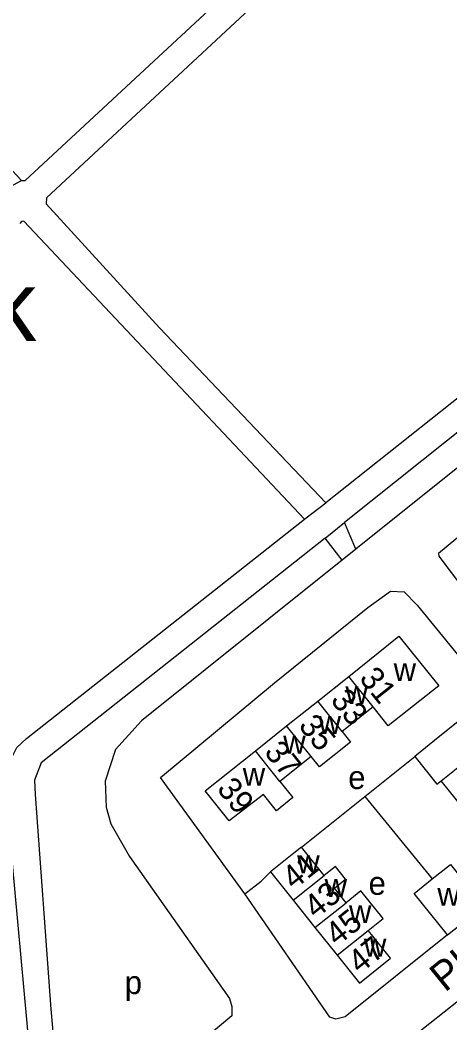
# Model space of a CAD drawing. Extents: x 157569 to 159501, y 382907 to 384670.
# Drawn here: x 158107 to 158181, y 383940.8 to 384113.4 of the extents above; entities that cross this region are included whole.
import ezdxf

# ---------------------------------------------------------------- set-up
doc = ezdxf.new("R2010")
doc.units = 0
for name, color, linetype in [('BLT_Basislijn', 7, 'Continuous'), ('BLT_Bebouwing', 7, 'Continuous'), ('BLT_Centroide', 7, 'Continuous'), ('BLT_Huisnummer', 7, 'Continuous'), ('BLT_Huisnummer_ tussenligend', 7, 'Continuous'), ('BLT_Onderverdeling_panden', 7, 'Continuous'), ('BLT_Sport_parknaam', 7, 'Continuous'), ('BLT_Straatnaam', 7, 'Continuous'), ('BLT_Vlakafsluiter', 7, 'Continuous')]:
    doc.layers.add(name, color=color, linetype=linetype)

msp = doc.modelspace()

# ---------------------------------------------------------------- linework, layer by layer
at = {"layer": 'BLT_Basislijn'}
for p, q in [((158255.74, 384106.79), (158159.63, 384030.35)), ((158258.91, 384103.7), (158162.87, 384026.97)), ((158261.86, 384100.23), (158164.82, 384022.41)), ((158156.28, 384027.76), (158159.63, 384030.35)), ((158155.97, 384027.52), (158156.28, 384027.76)), ((158159.5, 384024.29), (158162.87, 384026.97)), ((158164.82, 384022.41), (158162.87, 384026.97)), ((158162.43, 384020.49), (158159.5, 384024.29)), ((158164.82, 384022.41), (158162.43, 384020.49)), ((158162.43, 384020.49), (158160.76, 384019.15)), ((158166.33, 383979.81), (158174.94, 383986.72)), ((158155.48, 383971.12), (158166.33, 383979.81)), ((158166.33, 383979.81), (158177.95, 383965.63)), ((158164.62, 383930.65), (158186.88, 383948.21))]:
    msp.add_line(p, q, dxfattribs=at)
for points in [[(158255.74, 384106.79), (158217.81, 384147.57), (158215.9, 384147.14), (158200.72, 384163.57), (158199.22, 384164.34), (158111.6, 384082.82), (158111.53, 384081.84)], [(158061.54, 384135.21), (158061.76, 384134.57), (158107.29, 384085.85)], [(158107.29, 384085.85), (158107.92, 384085.85), (158158.49, 384132.79)], [(158111.53, 384081.84), (158131.03, 384060.49), (158159.63, 384030.35)], [(158107.67, 384078.82), (158107.32, 384078.75), (158106.99, 384078.45)], [(158155.97, 384027.52), (158107.67, 384078.82)], [(158236.72, 384035.99), (158221.56, 384054.26), (158218.23, 384054.13), (158179, 384021.66), (158179.05, 384021.18), (158193.93, 384001.52)], [(158050, 383884.25), (158091.59, 383912.18), (158106.97, 383922.84), (158108.56, 383924.76), (158109.31, 383927.82), (158109.28, 383929.54), (158104.65, 383980.15), (158104.61, 383984.27), (158104.87, 383985.02), (158106.49, 383988.23), (158108.15, 383989.79), (158155.97, 384027.52)], [(158159.5, 384024.29), (158110.7, 383985.62), (158109.55, 383982.64), (158109.66, 383980.15), (158112.33, 383943.19), (158113.67, 383928.45), (158113.11, 383923.79), (158111.25, 383919.87)], [(158160.76, 384019.15), (158127.95, 383992.83), (158123.48, 383987.88), (158121.69, 383982.48), (158121.85, 383977.99), (158122.65, 383975.13), (158125.88, 383969.48), (158143.06, 383945.06), (158143.48, 383943.7), (158143.46, 383942.05), (158139.23, 383938.49)], [(158145.73, 383963.05), (158131.18, 383983.09), (158150.8, 383999.4), (158166.86, 384012.32), (158170.76, 384015.15), (158173.1, 384015.06), (158175.34, 384012.73), (158188.15, 383997.11)], [(158145.73, 383963.05), (158148.49, 383965.26), (158150.13, 383966.85)], [(158180.57, 383955.98), (158162.96, 383941.89), (158161.38, 383941.5), (158160.32, 383941.84), (158145.73, 383963.05)]]:
    msp.add_lwpolyline(points, dxfattribs=at)
at = {"layer": 'BLT_Bebouwing'}
for p, q in [((158158.25, 383996.23), (158163.57, 384000.47)), ((158152.9, 383991.97), (158158.25, 383996.23)), ((158147.52, 383987.68), (158152.9, 383991.97)), ((158157.11, 383986.71), (158151.73, 383982.41)), ((158159.38, 383966.24), (158155.48, 383971.12)), ((158150.13, 383966.85), (158154.03, 383961.96)), ((158154.03, 383961.96), (158157.77, 383957.28)), ((158180.57, 383955.98), (158186.81, 383960.96)), ((158157.77, 383957.28), (158161.6, 383952.49))]:
    msp.add_line(p, q, dxfattribs=at)
for points in [[(158163.57, 384000.47), (158172.22, 384007.42), (158179.05, 383998.88), (158170.39, 383991.95), (158167.76, 383995.22)], [(158167.76, 383995.22), (158162.45, 383990.98)], [(158182.93, 383993.1), (158179.27, 383990.17), (158174.94, 383986.72)], [(158162.45, 383990.98), (158163.89, 383989.18), (158158.54, 383984.91), (158157.11, 383986.71)], [(158151.73, 383982.41), (158153.96, 383979.62), (158151.14, 383977.36), (158148.9, 383980.16), (158143.03, 383975.61), (158138.89, 383980.79), (158147.52, 383987.68)], [(158174.94, 383986.72), (158178.75, 383981.96), (158179.48, 383982.54)], [(158185.27, 383979.31), (158183.31, 383977.75), (158179.48, 383982.54)], [(158155.48, 383971.12), (158154.67, 383970.48), (158153.84, 383969.81), (158150.13, 383966.85)], [(158163.14, 383961.54), (158161.13, 383964.05), (158163.05, 383965.59), (158161.3, 383967.77), (158159.38, 383966.24)], [(158177.95, 383965.63), (158181.07, 383968.13), (158186.81, 383960.96)], [(158180.57, 383955.98), (158174.83, 383963.14), (158177.95, 383965.63)], [(158166.95, 383956.77), (158169.49, 383958.8), (158165.67, 383963.58), (158163.14, 383961.54)], [(158161.6, 383952.49), (158165.42, 383947.71), (158170.77, 383951.98), (158167.49, 383956.09), (158166.95, 383956.77)]]:
    msp.add_lwpolyline(points, dxfattribs=at)
at = {"layer": 'BLT_Onderverdeling_panden'}
for p, q in [((158167.76, 383995.22), (158163.57, 384000.47)), ((158179.48, 383982.54), (158186.74, 383988.34)), ((158154.03, 383961.96), (158159.38, 383966.24)), ((158157.77, 383957.28), (158163.14, 383961.54)), ((158161.6, 383952.49), (158166.95, 383956.77))]:
    msp.add_line(p, q, dxfattribs=at)
for points in [[(158162.45, 383990.98), (158158.25, 383996.23)], [(158157.11, 383986.71), (158152.9, 383991.97)], [(158151.73, 383982.41), (158147.52, 383987.68)]]:
    msp.add_lwpolyline(points, dxfattribs=at)
at = {"layer": 'BLT_Vlakafsluiter'}
msp.add_line((158102.85, 384083.44), (158107.29, 384085.85), dxfattribs=at)

# ---------------------------------------------------------------- texts
at = {"layer": 'BLT_Centroide'}
for s, p in [('w', (158171.3, 383999.69)), ('w', (158163.01, 383995.72)), ('w', (158158.39, 383990.58)), ('w', (158152.31, 383987.19)), ('w', (158145.35, 383981.66)), ('e', (158163.49, 383981.1)), ('w', (158154.71, 383966.59)), ('w', (158159.44, 383962.53)), ('e', (158166.99, 383962.89)), ('w', (158178.82, 383961.01)), ('w', (158163.62, 383958.03)), ('w', (158166.18, 383952.25)), ('p', (158125.05, 383945.82))]:
    msp.add_text(s, height=4, dxfattribs=at).set_placement(p)
at = {"layer": 'BLT_Huisnummer'}
for s, rotation, p in [('31', 308.6071, (158165.24, 384000.1)), ('35', 308.6085, (158154.8, 383991.95)), ('39', 308.6153, (158140.75, 383981.09)), ('41', 38.6167, (158154.13, 383963.64)), ('47', 38.6167, (158165.47, 383949.17))]:
    msp.add_text(s, height=4, rotation=rotation, dxfattribs=at).set_placement(p)
at = {"layer": 'BLT_Huisnummer_ tussenligend'}
for s, rotation, p in [('33', 308.6071, (158160.3, 383996.35)), ('37', 308.6085, (158148.89, 383987.4)), ('43', 38.6167, (158157.9, 383958.65)), ('45', 38.6167, (158161.56, 383953.93))]:
    msp.add_text(s, height=4, rotation=rotation, dxfattribs=at).set_placement(p)
at = {"layer": 'BLT_Sport_parknaam'}
msp.add_text('Philips van Lenneppark', height=12, rotation=0.0131, dxfattribs=at).set_placement((157943, 384058.17))
at = {"layer": 'BLT_Straatnaam'}
msp.add_text('PIETER STOCKMANSLAAN', height=5, rotation=39.0467, dxfattribs=at).set_placement((158180.13, 383946.01))

doc.saveas('drawing.dxf')
